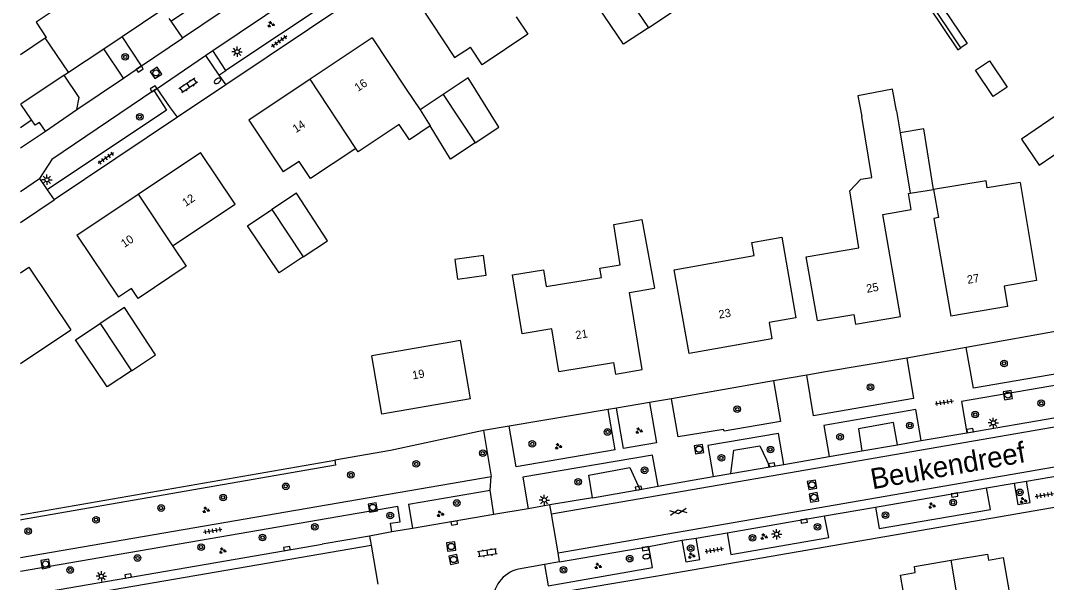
# Model space of a CAD drawing. Extents: x 137999 to 141000, y 397500 to 400501.
# Drawn here: x 138000 to 138124.3, y 399167.9 to 399235.9 of the extents above; entities that cross this region are included whole.
import ezdxf

# ---------------------------------------------------------------- set-up
doc = ezdxf.new("R2010")
doc.units = 0
for name, color, linetype in [('gg-afsc-erfafscheiding', 7, 'Continuous'), ('gg-afsc-hekwerk', 7, 'Continuous'), ('gg-anno-huisnummerreeks BGT', 7, 'Continuous'), ('gg-anno-openbare ruimte label', 7, 'Continuous'), ('gg-bbg-bijgebouw', 7, 'Continuous'), ('gg-bbg-gedigitaliseerde bebouwing', 7, 'Continuous'), ('gg-bbg-gedigitaliseerde bijgebouw', 7, 'Continuous'), ('gg-bbg-hoofdgebouw', 7, 'Continuous'), ('gg-bbg-tussenscheiding', 7, 'Continuous'), ('gg-knt-verharding', 7, 'Continuous'), ('gg-knt-verharding nz', 7, 'Continuous'), ('gt-bbg-plantopografie pand', 7, 'Continuous'), ('gt-grn-groengrens', 7, 'Continuous'), ('gt-grn-vlakafsluiter', 7, 'Continuous'), ('gt-grn-weggrens', 7, 'Continuous'), ('gt-symb-boom', 7, 'Continuous'), ('gt-symb-brandkraan', 7, 'Continuous'), ('gt-symb-gesloten verharding', 7, 'Continuous'), ('gt-symb-groenvak', 7, 'Continuous'), ('gt-symb-klinker verharding', 7, 'Continuous'), ('gt-symb-kolk', 7, 'Continuous'), ('gt-symb-lichtmast', 7, 'Continuous'), ('gt-symb-rioolschacht', 7, 'Continuous'), ('gt-symb-tegel verharding', 7, 'Continuous')]:
    doc.layers.add(name, color=color, linetype=linetype)

# ---------------------------------------------------------------- blocks, each defined once
blk = doc.blocks.new('gt0-TEG1')
at = {"layer": 'gt-symb-tegel verharding'}
for p, q in [((-1.13, 0), (1.12, 0)), ((-0.9, -0.25), (-0.9, 0.25)), ((-0.45, -0.25), (-0.45, 0.25)), ((0, -0.25), (0, 0.25)), ((0.45, -0.25), (0.45, 0.25)), ((0.9, -0.25), (0.9, 0.25))]:
    blk.add_line(p, q, dxfattribs=at)
blk = doc.blocks.new('gt0-BOOM')
at = {"layer": 'gt-symb-boom'}
for radius in [0.4, 0.2]:
    blk.add_circle((0, 0), radius, dxfattribs=at)
blk = doc.blocks.new('gt0-LMAST')
at = {"layer": 'gt-symb-lichtmast'}
for p, q in [((-0.18, 0.17), (-0.45, 0.44)), ((0, 0.25), (0, 0.62)), ((0.17, 0.17), (0.44, 0.44)), ((-0.25, 0), (-0.63, 0)), ((-0.18, -0.18), (-0.45, -0.45)), ((0, -0.25), (0, -0.63)), ((0.44, -0.45), (0.17, -0.18)), ((0.25, 0), (0.62, 0))]:
    blk.add_line(p, q, dxfattribs=at)
blk.add_circle((0, 0), 0.25, dxfattribs=at)
blk = doc.blocks.new('gt0-RS')
at = {"layer": 'gt-symb-rioolschacht'}
blk.add_lwpolyline([(-0.5, -0.5), (0.5, -0.5), (0.5, 0.5), (-0.5, 0.5)], close=True, dxfattribs=at)
blk.add_circle((0, 0), 0.375, dxfattribs=at)
blk = doc.blocks.new('gt0-KOLK')
at = {"layer": 'gt-symb-kolk'}
blk.add_lwpolyline([(0, 0), (0.37, 0), (0.37, 0.4), (-0.38, 0.4), (-0.38, 0), (0, 0)], dxfattribs=at)
blk = doc.blocks.new('gt0-GRVAK')
at = {"layer": 'gt-symb-groenvak'}
for p, q in [((-0.11, 0.19), (-0.23, 0.24)), ((-0.18, 0.15), (0.09, 0.15)), ((-0.09, 0.21), (-0.16, 0.32)), ((-0.05, 0.21), (-0.05, 0.39)), ((0, 0.21), (0.06, 0.32)), ((0.02, 0.19), (0.13, 0.24)), ((0.26, -0.05), (0.2, 0.06)), ((0.31, -0.05), (0.31, 0.13)), ((0.35, -0.05), (0.41, 0.06)), ((-0.24, -0.23), (-0.36, -0.18)), ((-0.32, -0.26), (-0.05, -0.26)), ((-0.23, -0.21), (-0.29, -0.09)), ((-0.18, -0.2), (-0.18, -0.02)), ((-0.14, -0.21), (-0.07, -0.09)), ((-0.12, -0.23), (0, -0.18)), ((0.24, -0.07), (0.12, -0.02)), ((0.17, -0.11), (0.44, -0.11)), ((0.37, -0.07), (0.49, -0.02))]:
    blk.add_line(p, q, dxfattribs=at)
blk = doc.blocks.new('gt0-GESVH1')
at = {"layer": 'gt-symb-gesloten verharding'}
for p, q in [((-0.99, -0.26), (0.01, 0.24)), ((0.01, -0.26), (-0.99, 0.24)), ((0.01, 0.24), (1.01, -0.26)), ((1.01, 0.24), (0.01, -0.26))]:
    blk.add_line(p, q, dxfattribs=at)
blk = doc.blocks.new('gt0-BR')
at = {"layer": 'gt-symb-brandkraan'}
for centre, radius, start, end in [((-0.24, 0), 0.206, 107.5669, 252.4331), ((0.6, -2.66), 3, 106.892, 107.5669), ((0, -0.69), 0.938, 73.108, 106.892), ((-0.6, -2.66), 3, 72.4331, 73.108), ((0.24, 0), 0.206, 287.567, 72.4331), ((0.6, 2.66), 3, 252.4331, 253.108), ((0, 0.69), 0.938, 253.108, 286.8921), ((-0.6, 2.66), 3, 286.8921, 287.567)]:
    blk.add_arc(centre, radius, start, end, dxfattribs=at)
blk = doc.blocks.new('gt0-KL1')
at = {"layer": 'gt-symb-klinker verharding'}
for p, q in [((-1.15, 0.3), (1.15, 0.3)), ((-1, -0.3), (-1, 0.3)), ((-0.5, 0.3), (-0.5, 0.45)), ((0, -0.3), (0, 0.3)), ((0.5, 0.3), (0.5, 0.45)), ((1, -0.3), (1, 0.3)), ((-1.15, -0.3), (1.15, -0.3)), ((-0.5, -0.45), (-0.5, -0.3)), ((0.5, -0.45), (0.5, -0.3))]:
    blk.add_line(p, q, dxfattribs=at)

msp = doc.modelspace()

# ---------------------------------------------------------------- linework, layer by layer
at = {"layer": 'gg-afsc-erfafscheiding'}
for p, q in [((138005.81, 399229.68), (138003, 399233.85)), ((138126.75, 399198.52), (138114.61, 399196.35)), ((138114.61, 399196.35), (138107.4, 399195.07)), ((138107.4, 399195.07), (138097.29, 399193.36)), ((138095.27, 399193.01), (138091.23, 399192.32)), ((138096.2, 399193.17), (138095.27, 399193.01)), ((138097.29, 399193.36), (138096.2, 399193.17)), ((138091.23, 399192.32), (138078.89, 399190.16)), ((138078.89, 399190.16), (138076.22, 399189.68)), ((138071.23, 399188.85), (138059.22, 399186.84)), ((138072.21, 399189.01), (138071.23, 399188.85)), ((138076.22, 399189.68), (138072.21, 399189.01)), ((138059.22, 399186.84), (138056.1, 399186.31)), ((138000, 399176.08), (138038.08, 399182.71))]:
    msp.add_line(p, q, dxfattribs=at)
for points in [[(138107.14, 399244.42), (138114.71, 399233.15), (138113.96, 399232.65)], [(138056.1, 399186.31), (138044.83, 399183.89), (138038.08, 399182.71)]]:
    msp.add_lwpolyline(points, dxfattribs=at)
at = {"layer": 'gg-afsc-hekwerk'}
msp.add_lwpolyline([(138104.8, 399245.49), (138113.59, 399232.4), (138113.96, 399232.65)], dxfattribs=at)
at = {"layer": 'gg-bbg-bijgebouw'}
for p, q in [((138054.24, 399229.03), (138051.21, 399226.99)), ((138051.21, 399226.99), (138048.44, 399225.14)), ((138107.81, 399215.03), (138110.64, 399215.51))]:
    msp.add_line(p, q, dxfattribs=at)
at = {"layer": 'gg-bbg-gedigitaliseerde bebouwing'}
for p, q in [((138052.6, 399231.49), (138054.52, 399232.71)), ((138046.75, 399227.65), (138048.44, 399225.14)), ((138106.17, 399225.01), (138106.6, 399222.36)), ((138103.15, 399216.96), (138101.96, 399224.32)), ((138121.13, 399216.35), (138123.11, 399204.47)), ((138071.88, 399211.25), (138075.3, 399211.84)), ((138075.3, 399211.84), (138076.83, 399203.56)), ((138000, 399194.44), (138006.09, 399198.51))]:
    msp.add_line(p, q, dxfattribs=at)
for points in [[(138060.07, 399236.4), (138061.49, 399234.29), (138055.94, 399230.58), (138054.52, 399232.71)], [(138106.17, 399225.01), (138105.66, 399227.64), (138101.47, 399226.83), (138101.96, 399224.32)], [(138049.64, 399223.19), (138047.12, 399221.52), (138045.9, 399223.36), (138040.9, 399220.05), (138040.63, 399220.45)], [(138018.43, 399208.65), (138026, 399213.72), (138021.79, 399219.98)], [(138040.63, 399220.45), (138035.14, 399216.83), (138033.77, 399218.9), (138031.84, 399217.62)], [(138101.6, 399208.44), (138100.48, 399215.33), (138101.83, 399216.74), (138103.15, 399216.96)], [(138121.13, 399216.35), (138117.15, 399215.7), (138117.01, 399216.54), (138110.64, 399215.51)], [(138060.81, 399198.01), (138059.63, 399205.16), (138063.37, 399205.77), (138063.7, 399203.74), (138070.4, 399204.85), (138070.21, 399205.96), (138072.68, 399206.37), (138071.88, 399211.25)], [(138081.01, 399195.65), (138079.22, 399205.78), (138088.92, 399207.49), (138088.64, 399209.07), (138092.24, 399209.7), (138093.96, 399199.96)], [(138018.43, 399208.65), (138020.07, 399206.21), (138014.25, 399202.3), (138013.44, 399203.5), (138011.86, 399202.44)], [(138096.57, 399199.61), (138095.22, 399207.34), (138101.6, 399208.44)], [(138054.53, 399190.15), (138053.3, 399197.22), (138042.56, 399195.35)]]:
    msp.add_lwpolyline(points, dxfattribs=at)
at = {"layer": 'gg-bbg-gedigitaliseerde bijgebouw'}
for points in [[(138076.08, 399235.06), (138078.93, 399236.96), (138075.17, 399242.71), (138072.26, 399240.78)], [(138076.08, 399235.06), (138073.08, 399233.07), (138069.24, 399238.77), (138072.26, 399240.78)], [(138055.11, 399221.15), (138057.97, 399223.05), (138054.24, 399229.03)], [(138121.31, 399221.59), (138123.42, 399218.45), (138128.4, 399221.83), (138126.28, 399224.96), (138121.31, 399221.59)], [(138055.11, 399221.15), (138052.11, 399219.17), (138049.64, 399223.19)], [(138110.64, 399215.51), (138109.46, 399222.82), (138106.6, 399222.36)], [(138034.26, 399207.33), (138037.2, 399209.28), (138033.44, 399215.03), (138030.45, 399213.05)], [(138034.26, 399207.33), (138031.35, 399205.39), (138027.5, 399211.09), (138030.45, 399213.05)], [(138052.62, 399207.03), (138052.95, 399204.64), (138056.43, 399205.11), (138056.11, 399207.51), (138052.62, 399207.03)], [(138013.45, 399193.52), (138016.37, 399195.46), (138012.62, 399201.22), (138009.65, 399199.25)], [(138013.45, 399193.52), (138010.52, 399191.58), (138006.68, 399197.28), (138009.65, 399199.25)]]:
    msp.add_lwpolyline(points, dxfattribs=at)
at = {"layer": 'gg-bbg-hoofdgebouw'}
for p, q in [((138048.42, 399237.77), (138052.6, 399231.49)), ((138000, 399231.84), (138003, 399233.85)), ((138042.6, 399233.85), (138035.09, 399228.85)), ((138042.6, 399233.85), (138046.75, 399227.65)), ((138014.24, 399214.92), (138021.79, 399219.98)), ((138006.84, 399209.97), (138014.24, 399214.92)), ((138006.84, 399209.97), (138011.86, 399202.44)), ((138000, 399205.39), (138001.01, 399206.07)), ((138001.01, 399206.07), (138006.09, 399198.51))]:
    msp.add_line(p, q, dxfattribs=at)
for points in [[(138006.52, 399238.88), (138001.88, 399235.74), (138003.09, 399233.91), (138003, 399233.85)], [(138035.09, 399228.85), (138027.65, 399223.89), (138031.84, 399217.62)], [(138106.63, 399200.12), (138104.49, 399212.45), (138107.93, 399213.05), (138107.61, 399214.99), (138107.81, 399215.03)], [(138110.64, 399215.51), (138111.23, 399212.08), (138110.68, 399211.98), (138112.72, 399200.16)], [(138123.11, 399204.47), (138119.19, 399203.8), (138119.61, 399201.33), (138112.72, 399200.16)], [(138075.33, 399193.69), (138073.79, 399203), (138076.83, 399203.56)], [(138093.96, 399199.96), (138090.73, 399199.39), (138091.06, 399197.42), (138081.01, 399195.65)], [(138096.57, 399199.61), (138100.97, 399200.37), (138101.2, 399199.19), (138106.63, 399200.12)], [(138065.25, 399193.46), (138065.22, 399193.46), (138064.37, 399198.6), (138060.81, 399198.01)], [(138054.53, 399190.15), (138043.79, 399188.28), (138042.56, 399195.35)], [(138065.25, 399193.46), (138071.87, 399194.55), (138072.12, 399193.14), (138075.33, 399193.69)], [(138108.45, 399158.45), (138107.73, 399162.59), (138108.11, 399162.66), (138107.76, 399164.66), (138107.38, 399164.61), (138106.65, 399168.78), (138108.42, 399169.11), (138108.34, 399169.83), (138112.76, 399170.59)], [(138112.76, 399170.59), (138117.17, 399171.35), (138117.3, 399170.62), (138119.09, 399170.94), (138119.8, 399166.77), (138119.41, 399166.68), (138119.75, 399164.68), (138120.14, 399164.75), (138120.86, 399160.59), (138114.66, 399159.52)]]:
    msp.add_lwpolyline(points, dxfattribs=at)
at = {"layer": 'gg-bbg-tussenscheiding'}
for p, q in [((138072.26, 399240.78), (138076.08, 399235.06)), ((138040.63, 399220.45), (138035.09, 399228.85)), ((138051.21, 399226.99), (138055.11, 399221.15)), ((138048.44, 399225.14), (138049.64, 399223.19)), ((138106.6, 399222.36), (138107.81, 399215.03)), ((138014.24, 399214.92), (138018.43, 399208.65)), ((138030.45, 399213.05), (138034.26, 399207.33)), ((138009.65, 399199.25), (138013.45, 399193.52)), ((138114.66, 399159.52), (138112.76, 399170.59))]:
    msp.add_line(p, q, dxfattribs=at)
at = {"layer": 'gg-knt-verharding'}
for p, q in [((138113.96, 399232.65), (138105.17, 399245.74)), ((138023.31, 399232.31), (138036.5, 399241.2)), ((138038.13, 399238.72), (138024.9, 399229.91)), ((138039.9, 399238.2), (138024.88, 399228.15)), ((138017.99, 399236.2), (138018.22, 399235.87)), ((138018.22, 399235.87), (138019.61, 399233.8)), ((138014.68, 399230.47), (138012.3, 399234.01)), ((138014.68, 399230.47), (138019.61, 399233.8)), ((138012.48, 399228.99), (138010.1, 399232.54)), ((138022.42, 399231.71), (138023.31, 399232.31)), ((138024.9, 399229.91), (138023.31, 399232.31)), ((138016.57, 399227.74), (138022.42, 399231.71)), ((138022.42, 399231.71), (138024.05, 399229.34)), ((138012.48, 399228.99), (138014.68, 399230.47)), ((138006.83, 399225.17), (138012.48, 399228.99)), ((138024.05, 399229.34), (138024.88, 399228.15)), ((138016.57, 399227.74), (138016.16, 399227.47)), ((138016.16, 399227.47), (138017.7, 399225.08)), ((138018.19, 399225.38), (138016.57, 399227.74)), ((138024.88, 399228.15), (138019.04, 399224.24)), ((138003.02, 399222.54), (138006.83, 399225.17)), ((138017.7, 399225.08), (138003.24, 399215.43)), ((138019.04, 399224.24), (138018.19, 399225.38)), ((138000, 399223), (138001.35, 399223.91)), ((138019.04, 399224.24), (138004.06, 399214.22)), ((138000, 399220.53), (138003.02, 399222.54)), ((138000, 399215.26), (138002.32, 399216.81)), ((138002.32, 399216.81), (138003.24, 399215.43)), ((138003.24, 399215.43), (138004.06, 399214.22)), ((138000, 399211.5), (138004.06, 399214.22)), ((138115.49, 399191.42), (138114.61, 399196.35)), ((138107.4, 399195.07), (138108.22, 399190.18)), ((138096.1, 399188.08), (138095.27, 399193.01)), ((138079.68, 399185.54), (138078.89, 399190.16)), ((138108.22, 399190.18), (138096.1, 399188.08)), ((138072.07, 399183.97), (138071.23, 399188.85)), ((138073.06, 399184.11), (138072.21, 399189.01)), ((138076.22, 399189.68), (138077.06, 399184.83)), ((138114.66, 399186.03), (138125.47, 399187.89)), ((138056.1, 399186.31), (138057.05, 399180.75)), ((138060.06, 399181.92), (138059.22, 399186.84)), ((138106.28, 399184.58), (138109.16, 399185.08)), ((138109.16, 399185.08), (138114.66, 399186.03)), ((138072.07, 399183.97), (138060.06, 399181.92)), ((138077.06, 399184.83), (138073.06, 399184.11)), ((138097.98, 399183.15), (138101.96, 399183.83)), ((138101.96, 399183.83), (138106.28, 399184.58)), ((138092.5, 399182.2), (138097.98, 399183.15)), ((138086.08, 399181.1), (138090.8, 399181.91)), ((138090.8, 399181.91), (138092.5, 399182.2)), ((138000, 399170.94), (138057.05, 399180.75)), ((138077.27, 399179.55), (138083.94, 399180.72)), ((138083.94, 399180.72), (138086.08, 399181.1)), ((138120.4, 399179.93), (138121.9, 399180.18)), ((138121.9, 399180.18), (138126.14, 399180.91)), ((138047.01, 399177.37), (138056.92, 399179.07)), ((138057.35, 399176.14), (138056.92, 399179.07)), ((138069.33, 399178.15), (138075.04, 399179.16)), ((138075.04, 399179.16), (138077.27, 399179.55)), ((138103.61, 399177.04), (138117.06, 399179.37)), ((138117.06, 399179.37), (138120.4, 399179.93)), ((138069.33, 399178.15), (138064.14, 399177.29)), ((138000, 399169.28), (138045.71, 399177.14)), ((138047.01, 399177.37), (138047.49, 399174.43)), ((138061.5, 399176.82), (138057.35, 399176.14)), ((138064.14, 399177.29), (138061.5, 399176.82)), ((138064.33, 399176.23), (138064.14, 399177.29)), ((138097.43, 399175.98), (138103.61, 399177.04)), ((138057.35, 399176.14), (138047.49, 399174.43)), ((138065.14, 399171.49), (138064.33, 399176.23)), ((138085.63, 399173.92), (138097.43, 399175.98)), ((138045.01, 399174.02), (138042.29, 399173.52)), ((138047.49, 399174.43), (138045.01, 399174.02)), ((138081.87, 399173.28), (138085.63, 399173.92)), ((138042.29, 399173.52), (138036.54, 399172.55)), ((138042.29, 399173.52), (138042.48, 399172.42)), ((138076.12, 399172.28), (138080.13, 399173.02)), ((138080.13, 399173.02), (138081.87, 399173.28)), ((138000, 399166.24), (138036.54, 399172.55)), ((138042.48, 399172.42), (138043.31, 399167.71)), ((138065.33, 399170.41), (138065.14, 399171.49)), ((138065.33, 399170.41), (138076.12, 399172.28)), ((138065.33, 399170.41), (138063.49, 399170.09)), ((138063.49, 399170.09), (138060.36, 399169.53))]:
    msp.add_line(p, q, dxfattribs=at)
for points in [[(138018.22, 399235.87), (138022.78, 399238.95), (138024.18, 399236.87)], [(138006.83, 399225.17), (138007.11, 399226.64), (138005.3, 399229.34)], [(138016.16, 399227.47), (138003.78, 399219.14), (138002.32, 399216.81)], [(138003.02, 399222.54), (138002.3, 399223.62), (138001.78, 399223.27), (138001.35, 399223.91)], [(138154.67, 399198.16), (138138.98, 399195.48), (138115.49, 399191.42)], [(138141.5, 399190.6), (138140.84, 399194.44), (138114.01, 399189.8), (138114.66, 399186.03)], [(138091.23, 399192.32), (138092.1, 399187.38), (138085.25, 399186.21), (138085.18, 399186.43), (138079.68, 399185.54)], [(138109.16, 399185.08), (138108.51, 399188.85), (138097.33, 399186.93), (138097.98, 399183.15)], [(138106.28, 399184.58), (138105.79, 399187.28), (138101.54, 399186.53), (138101.96, 399183.83)], [(138092.5, 399182.2), (138091.85, 399185.95), (138083.27, 399184.51), (138083.94, 399180.72)], [(138086.08, 399181.1), (138086.43, 399183.94), (138089.6, 399184.47), (138090.8, 399181.91)], [(138077.27, 399179.55), (138076.6, 399183.34), (138060.87, 399180.67), (138061.5, 399176.82)], [(138069.33, 399178.15), (138068.88, 399180.89), (138073.83, 399181.82), (138075.04, 399179.16)], [(138059.42, 399165.73), (138077.18, 399168.7), (138143.04, 399180.11)], [(138120.4, 399179.93), (138120.84, 399177.33), (138122.33, 399177.6), (138121.9, 399180.18)], [(138103.61, 399177.04), (138104.04, 399174.44), (138117.55, 399176.74), (138117.06, 399179.37)], [(138045.01, 399174.02), (138044.82, 399175.1), (138046.01, 399175.26), (138045.71, 399177.14)], [(138085.63, 399173.92), (138086.06, 399171.31), (138097.94, 399173.37), (138097.43, 399175.98)], [(138080.13, 399173.02), (138080.63, 399170.39), (138082.31, 399170.67), (138081.87, 399173.28)], [(138063.49, 399170.09), (138063.95, 399167.5), (138076.57, 399169.7), (138076.12, 399172.28)]]:
    msp.add_lwpolyline(points, dxfattribs=at)
msp.add_arc((138061.32, 399165.53), 4.12, 103.5392, 182.4013, dxfattribs=at)
at = {"layer": 'gg-knt-verharding nz'}
for p, q in [((138024.18, 399236.87), (138019.61, 399233.8)), ((138064.33, 399176.23), (138137.9, 399188.92)), ((138065.14, 399171.49), (138138.73, 399184.24)), ((138000, 399165.13), (138042.48, 399172.42))]:
    msp.add_line(p, q, dxfattribs=at)
at = {"layer": 'gt-bbg-plantopografie pand'}
msp.add_lwpolyline([(138117.85, 399226.76), (138115.74, 399229.92), (138117.44, 399231.06), (138119.55, 399227.9), (138117.85, 399226.76)], dxfattribs=at)
at = {"layer": 'gt-grn-groengrens'}
for p in [(138005.3, 399229.34), (138001.35, 399223.91)]:
    msp.add_line(p, (138000.03, 399225.82), dxfattribs=at)
msp.add_lwpolyline([(138038.08, 399182.71), (138038.18, 399182.12), (138000.1, 399175.49), (138000, 399175.47)], dxfattribs=at)
at = {"layer": 'gt-grn-vlakafsluiter'}
for p, q in [((138012.3, 399234.01), (138017.25, 399237.31)), ((138010.1, 399232.54), (138012.3, 399234.01)), ((138005.81, 399229.68), (138010.1, 399232.54)), ((138005.3, 399229.34), (138005.81, 399229.68))]:
    msp.add_line(p, q, dxfattribs=at)
at = {"layer": 'gt-grn-weggrens'}
for p, q in [((138024.05, 399229.34), (138024.9, 399229.91)), ((138056.92, 399179.07), (138057.05, 399180.75))]:
    msp.add_line(p, q, dxfattribs=at)

# ---------------------------------------------------------------- block references
at = {"layer": 'gt-symb-boom'}
for p in [(138012.69, 399231.55), (138014.45, 399224.3), (138119.18, 399194.43), (138103, 399191.56), (138086.85, 399188.89), (138123.69, 399189.61), (138115.69, 399188.24), (138071.14, 399186.13), (138107.78, 399186.92), (138062.02, 399184.69), (138099.31, 399185.53), (138056.01, 399183.56), (138090.87, 399184.02), (138047.96, 399182.26), (138084.93, 399182.99), (138040.03, 399180.93), (138075.63, 399181.49), (138067.58, 399180.08), (138032.14, 399179.55), (138121.1, 399178.82), (138024.55, 399178.2), (138052.87, 399177.53), (138113.01, 399177.59), (138017.04, 399176.92), (138044.81, 399176.03), (138104.81, 399176.05), (138009.15, 399175.5), (138000.93, 399174.12), (138035.65, 399174.64), (138096.59, 399174.65), (138029.33, 399173.34), (138088.69, 399173.3), (138021.89, 399172.19), (138081.21, 399172.06), (138014.18, 399170.87), (138073.82, 399170.79), (138006.03, 399169.42), (138065.8, 399169.43)]:
    msp.add_blockref('gt0-BOOM', p, dxfattribs=at)
at = {"layer": 'gt-symb-brandkraan'}
for p, rotation in [((138023.88, 399228.65), 33.65827186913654), ((138075.84, 399171.04), 9.792146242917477)]:
    msp.add_blockref('gt0-BR', p, dxfattribs=dict(at, rotation=rotation))
at = {"layer": 'gt-symb-gesloten verharding', "rotation": 8.972626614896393}
msp.add_blockref('gt0-GESVH1', (138079.7, 399176.48), dxfattribs=at)
at = {"layer": 'gt-symb-groenvak'}
for p in [(138030.34, 399235.48), (138121.49, 399177.84), (138081.29, 399171.15)]:
    msp.add_blockref('gt0-GRVAK', p, dxfattribs=at)
for p, rotation in [((138074.93, 399186.28), 1.3748347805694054), ((138065.16, 399184.38), 1.3748347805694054), ((138110.41, 399177.2), 2.2929004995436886), ((138022.46, 399176.69), 1.3748347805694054), ((138050.84, 399176.21), 1.3748347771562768), ((138090.08, 399173.46), 1.3175706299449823), ((138024.47, 399171.75), 1.3748347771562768), ((138069.96, 399169.89), -1.9492541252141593)]:
    msp.add_blockref('gt0-GRVAK', p, dxfattribs=dict(at, rotation=rotation))
at = {"layer": 'gt-symb-klinker verharding'}
for p, rotation in [((138020.32, 399228.09), -146.0079602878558), ((138056.56, 399171.49), -171.19719554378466)]:
    msp.add_blockref('gt0-KL1', p, dxfattribs=dict(at, rotation=rotation))
at = {"layer": 'gt-symb-kolk'}
for p, rotation in [((138014.56, 399229.91), 33.99203971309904), ((138016.23, 399227.52), 31.671318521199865), ((138115.1, 399186.1), 9.787342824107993), ((138091.06, 399181.95), 9.78734282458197), ((138074.92, 399179.13), 9.792146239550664), ((138113.16, 399178.69), -170.20785375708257), ((138052.53, 399175.3), -170.20785376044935), ((138094.91, 399175.55), -170.20785376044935), ((138032.33, 399171.82), 9.792146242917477), ((138075.68, 399172.2), -170.20785375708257), ((138013.09, 399168.51), 9.792146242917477)]:
    msp.add_blockref('gt0-KOLK', p, dxfattribs=dict(at, rotation=rotation))
at = {"layer": 'gt-symb-lichtmast'}
for p in [(138026.25, 399232.17), (138003.2, 399216.67), (138117.88, 399187.23), (138063.47, 399177.89), (138091.63, 399173.75), (138009.8, 399168.66)]:
    msp.add_blockref('gt0-LMAST', p, dxfattribs=at)
at = {"layer": 'gt-symb-rioolschacht'}
for p, rotation in [((138016.42, 399229.61), 33.91251258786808), ((138119.65, 399190.59), 9.792146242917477), ((138082.22, 399184.05), 9.792146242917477), ((138095.92, 399179.73), 10.43302473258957), ((138096.15, 399178.21), 10.48938981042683), ((138042.69, 399176.99), 9.792146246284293), ((138052.19, 399172.26), -82.29934460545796), ((138003.03, 399170.15), -79.98206552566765), ((138052.48, 399170.69), -78.86988891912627)]:
    msp.add_blockref('gt0-RS', p, dxfattribs=dict(at, rotation=rotation))
at = {"layer": 'gt-symb-tegel verharding'}
for p, rotation in [((138031.33, 399233.42), -144.97512672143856), ((138010.34, 399219.29), -144.97512672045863), ((138111.94, 399189.72), 8.972626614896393), ((138124.07, 399178.49), 9.725965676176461), ((138023.29, 399174.17), 8.972626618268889), ((138084.07, 399171.83), 9.725965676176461)]:
    msp.add_blockref('gt0-TEG1', p, dxfattribs=dict(at, rotation=rotation))

# ---------------------------------------------------------------- texts
at = {"layer": 'gg-anno-huisnummerreeks BGT'}
for s, rotation, p in [('16', 33.7, (138040.89, 399227.3)), ('14', 33.7, (138033.38, 399222.3)), ('12', 33.8, (138020.01, 399213.37)), ('10', 33.8, (138012.59, 399208.41)), ('27', 9.6, (138114.79, 399204.06)), ('25', 9.7, (138102.58, 399202.98)), ('23', 9.9, (138084.68, 399199.85)), ('21', 9.3, (138067.33, 399197.35)), ('19', 9.9, (138047.56, 399192.49))]:
    msp.add_text(s, height=1, rotation=rotation, dxfattribs=at).set_placement(p)
at = {"layer": 'gg-anno-openbare ruimte label'}
msp.add_text('Beukendreef', height=2.5, rotation=10.1, dxfattribs=at).set_placement((138103.25, 399179.18))

doc.saveas('drawing.dxf')
